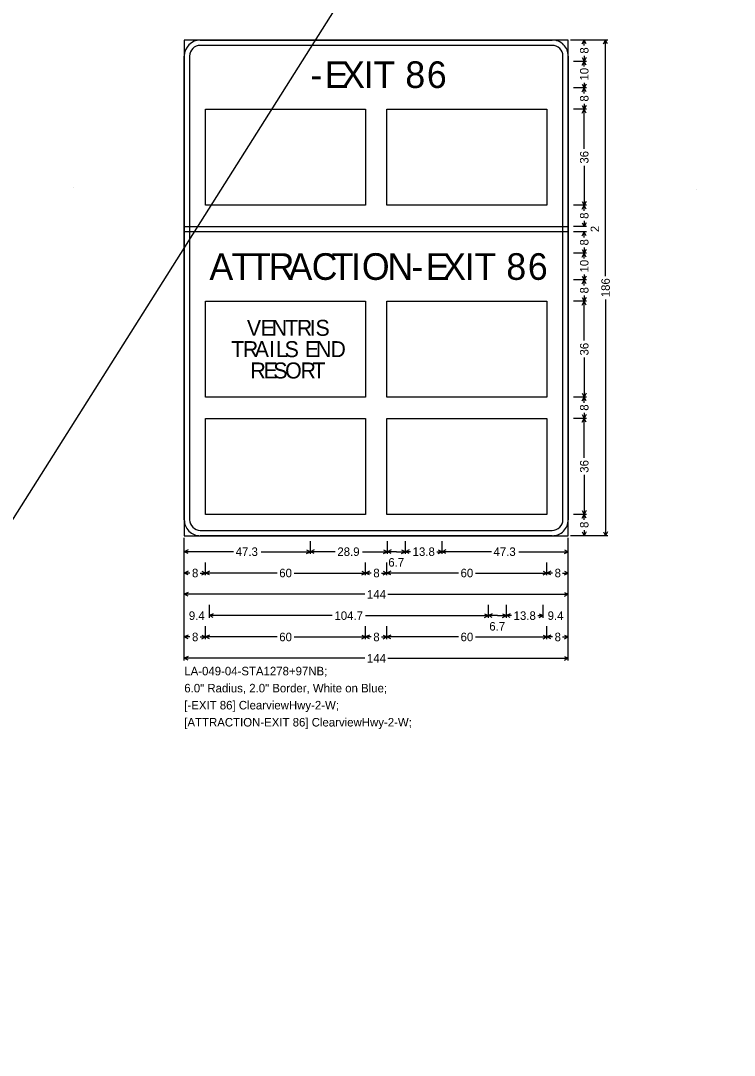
# Model space of a CAD drawing. Extents: x 667331 to 731245, y 738830 to 753817.
# Drawn here: x 723945 to 724347, y 747105 to 747688 of the extents above; entities that cross this region are included whole.
import ezdxf

# ---------------------------------------------------------------- set-up
doc = ezdxf.new("R2010")
doc.units = 0
doc.layers.add('R_SIGN', color=7, linetype='Continuous')

msp = doc.modelspace()

# ---------------------------------------------------------------- linework, layer by layer
at = {"layer": 'R_SIGN'}
for p, q in [((723064.04, 746018.5), (725881.67, 750480.81)), ((724275.36, 747676.62), (724254.36, 747676.62)), ((724263.36, 747676.62), (724256.16, 747676.62)), ((724261.09, 747674.47), (724262.16, 747676.62)), ((724262.16, 747673.48), (724262.16, 747676.62)), ((724263.23, 747674.47), (724262.16, 747676.62)), ((724273.09, 747674.47), (724274.16, 747676.62)), ((724274.16, 747543.61), (724274.16, 747676.62)), ((724275.23, 747674.47), (724274.16, 747676.62)), ((724262.16, 747667.76), (724262.16, 747664.62)), ((724263.36, 747664.62), (724256.16, 747664.62)), ((724261.09, 747666.77), (724262.16, 747664.62)), ((724261.09, 747662.47), (724262.16, 747664.62)), ((724263.23, 747666.77), (724262.16, 747664.62)), ((724262.16, 747661.65), (724262.16, 747664.62)), ((724263.23, 747662.47), (724262.16, 747664.62)), ((724261.09, 747651.77), (724262.16, 747649.62)), ((724262.16, 747652.59), (724262.16, 747649.62)), ((724263.23, 747651.77), (724262.16, 747649.62)), ((724263.36, 747649.62), (724256.16, 747649.62)), ((724261.09, 747647.47), (724262.16, 747649.62)), ((724262.16, 747646.48), (724262.16, 747649.62)), ((724263.23, 747647.47), (724262.16, 747649.62)), ((724261.09, 747639.77), (724262.16, 747637.62)), ((724262.16, 747640.76), (724262.16, 747637.62)), ((724263.23, 747639.77), (724262.16, 747637.62)), ((724049.16, 747583.62), (724049.16, 747637.62)), ((724049.16, 747637.62), (724139.16, 747637.62)), ((724139.16, 747637.62), (724139.16, 747583.62)), ((724151.16, 747583.62), (724151.16, 747637.62)), ((724151.16, 747637.62), (724241.16, 747637.62)), ((724241.16, 747637.62), (724241.16, 747583.62)), ((724263.36, 747637.62), (724256.16, 747637.62)), ((724261.09, 747635.47), (724262.16, 747637.62)), ((724262.16, 747615.4), (724262.16, 747637.62)), ((724263.23, 747635.47), (724262.16, 747637.62)), ((724262.16, 747605.84), (724262.16, 747583.62)), ((723974.66, 747593.82), (723974.66, 747593.82)), ((723974.66, 747593.82), (723974.66, 747593.82)), ((723974.66, 747593.82), (723974.66, 747593.82)), ((723974.66, 747593.82), (723974.66, 747593.82)), ((724325.16, 747592.62), (724325.16, 747592.62)), ((724325.16, 747592.62), (724325.16, 747592.62)), ((724325.16, 747592.62), (724325.16, 747592.62)), ((724325.16, 747592.62), (724325.16, 747592.62)), ((724139.16, 747583.62), (724049.16, 747583.62)), ((724241.16, 747583.62), (724151.16, 747583.62)), ((724263.36, 747583.62), (724256.16, 747583.62)), ((724261.09, 747585.77), (724262.16, 747583.62)), ((724261.09, 747581.47), (724262.16, 747583.62)), ((724263.23, 747585.77), (724262.16, 747583.62)), ((724262.16, 747580.48), (724262.16, 747583.62)), ((724263.23, 747581.47), (724262.16, 747583.62)), ((724262.16, 747574.76), (724262.16, 747571.62)), ((724263.36, 747571.62), (724256.16, 747571.62)), ((724263.36, 747568.62), (724256.16, 747568.62)), ((724261.09, 747573.77), (724262.16, 747571.62)), ((724261.09, 747566.47), (724262.16, 747568.62)), ((724263.23, 747573.77), (724262.16, 747571.62)), ((724262.16, 747565.48), (724262.16, 747568.62)), ((724263.23, 747566.47), (724262.16, 747568.62)), ((724261.09, 747558.77), (724262.16, 747556.62)), ((724262.16, 747559.76), (724262.16, 747556.62)), ((724263.23, 747558.77), (724262.16, 747556.62)), ((724263.36, 747556.62), (724256.16, 747556.62)), ((724261.09, 747554.47), (724262.16, 747556.62)), ((724262.16, 747553.65), (724262.16, 747556.62)), ((724263.23, 747554.47), (724262.16, 747556.62)), ((724263.36, 747541.62), (724256.16, 747541.62)), ((724261.09, 747543.77), (724262.16, 747541.62)), ((724261.09, 747539.47), (724262.16, 747541.62)), ((724262.16, 747544.59), (724262.16, 747541.62)), ((724263.23, 747543.77), (724262.16, 747541.62)), ((724262.16, 747538.48), (724262.16, 747541.62)), ((724263.23, 747539.47), (724262.16, 747541.62)), ((724049.16, 747475.62), (724049.16, 747529.62)), ((724049.16, 747529.62), (724139.16, 747529.62)), ((724139.16, 747529.62), (724139.16, 747475.62)), ((724151.16, 747475.62), (724151.16, 747529.62)), ((724151.16, 747529.62), (724241.16, 747529.62)), ((724241.16, 747529.62), (724241.16, 747475.62)), ((724263.36, 747529.62), (724256.16, 747529.62)), ((724261.09, 747531.77), (724262.16, 747529.62)), ((724261.09, 747527.47), (724262.16, 747529.62)), ((724262.16, 747532.76), (724262.16, 747529.62)), ((724263.23, 747531.77), (724262.16, 747529.62)), ((724262.16, 747507.4), (724262.16, 747529.62)), ((724263.23, 747527.47), (724262.16, 747529.62)), ((724274.16, 747530.63), (724274.16, 747397.62)), ((724262.16, 747497.84), (724262.16, 747475.62)), ((724139.16, 747475.62), (724049.16, 747475.62)), ((724241.16, 747475.62), (724151.16, 747475.62)), ((724263.36, 747475.62), (724256.16, 747475.62)), ((724261.09, 747477.77), (724262.16, 747475.62)), ((724261.09, 747473.47), (724262.16, 747475.62)), ((724263.23, 747477.77), (724262.16, 747475.62)), ((724262.16, 747472.48), (724262.16, 747475.62)), ((724263.23, 747473.47), (724262.16, 747475.62)), ((724049.16, 747409.62), (724049.16, 747463.62)), ((724049.16, 747463.62), (724139.16, 747463.62)), ((724139.16, 747463.62), (724139.16, 747409.62)), ((724151.16, 747409.62), (724151.16, 747463.62)), ((724151.16, 747463.62), (724241.16, 747463.62)), ((724241.16, 747463.62), (724241.16, 747409.62)), ((724263.36, 747463.62), (724256.16, 747463.62)), ((724261.09, 747465.77), (724262.16, 747463.62)), ((724261.09, 747461.47), (724262.16, 747463.62)), ((724262.16, 747466.76), (724262.16, 747463.62)), ((724263.23, 747465.77), (724262.16, 747463.62)), ((724262.16, 747441.4), (724262.16, 747463.62)), ((724263.23, 747461.47), (724262.16, 747463.62)), ((724262.16, 747431.84), (724262.16, 747409.62)), ((724261.09, 747411.77), (724262.16, 747409.62)), ((724263.23, 747411.77), (724262.16, 747409.62)), ((724139.16, 747409.62), (724049.16, 747409.62)), ((724241.16, 747409.62), (724151.16, 747409.62)), ((724263.36, 747409.62), (724256.16, 747409.62)), ((724263.36, 747409.62), (724256.16, 747409.62)), ((724261.09, 747407.47), (724262.16, 747409.62)), ((724262.16, 747406.48), (724262.16, 747409.62)), ((724263.23, 747407.47), (724262.16, 747409.62)), ((724261.09, 747399.77), (724262.16, 747397.62)), ((724262.16, 747400.76), (724262.16, 747397.62)), ((724263.23, 747399.77), (724262.16, 747397.62)), ((724273.09, 747399.77), (724274.16, 747397.62)), ((724275.23, 747399.77), (724274.16, 747397.62)), ((724037.16, 747327.42), (724037.16, 747396.42)), ((724037.16, 747387.42), (724037.16, 747394.62)), ((724108.13, 747387.42), (724108.13, 747394.62)), ((724151.43, 747387.42), (724151.43, 747394.62)), ((724161.52, 747387.42), (724161.52, 747394.62)), ((724182.19, 747387.42), (724182.19, 747394.62)), ((724182.19, 747387.42), (724182.19, 747394.62)), ((724253.16, 747327.42), (724253.16, 747396.42)), ((724253.16, 747387.42), (724253.16, 747394.62)), ((724275.36, 747397.62), (724254.36, 747397.62)), ((724263.36, 747397.62), (724256.16, 747397.62)), ((724039.31, 747389.69), (724037.16, 747388.62)), ((724064.88, 747388.62), (724037.16, 747388.62)), ((724039.31, 747387.55), (724037.16, 747388.62)), ((724080.4, 747388.62), (724108.13, 747388.62)), ((724105.98, 747389.69), (724108.13, 747388.62)), ((724105.98, 747387.55), (724108.13, 747388.62)), ((724110.27, 747389.69), (724108.13, 747388.62)), ((724122.08, 747388.62), (724108.13, 747388.62)), ((724110.27, 747387.55), (724108.13, 747388.62)), ((724137.47, 747388.62), (724151.43, 747388.62)), ((724149.28, 747389.69), (724151.43, 747388.62)), ((724149.28, 747387.55), (724151.43, 747388.62)), ((724153.58, 747389.69), (724151.43, 747388.62)), ((724156.47, 747388.62), (724151.43, 747388.62)), ((724153.58, 747387.55), (724151.43, 747388.62)), ((724156.47, 747388.62), (724161.52, 747388.62)), ((724159.37, 747389.69), (724161.52, 747388.62)), ((724159.37, 747387.55), (724161.52, 747388.62)), ((724163.66, 747389.69), (724161.52, 747388.62)), ((724164.42, 747388.62), (724161.52, 747388.62)), ((724163.66, 747387.55), (724161.52, 747388.62)), ((724179.29, 747388.62), (724182.19, 747388.62)), ((724180.05, 747389.69), (724182.19, 747388.62)), ((724180.05, 747387.55), (724182.19, 747388.62)), ((724184.34, 747389.69), (724182.19, 747388.62)), ((724209.92, 747388.62), (724182.19, 747388.62)), ((724184.34, 747387.55), (724182.19, 747388.62)), ((724225.43, 747388.62), (724253.16, 747388.62)), ((724251.01, 747389.69), (724253.16, 747388.62)), ((724251.01, 747387.55), (724253.16, 747388.62)), ((724037.16, 747375.42), (724037.16, 747382.62)), ((724049.16, 747375.42), (724049.16, 747382.62)), ((724139.16, 747375.42), (724139.16, 747382.62)), ((724151.16, 747375.42), (724151.16, 747382.62)), ((724241.16, 747375.42), (724241.16, 747382.62)), ((724241.16, 747375.42), (724241.16, 747382.62)), ((724253.16, 747375.42), (724253.16, 747382.62)), ((724039.31, 747377.69), (724037.16, 747376.62)), ((724040.3, 747376.62), (724037.16, 747376.62)), ((724039.31, 747375.55), (724037.16, 747376.62)), ((724046.02, 747376.62), (724049.16, 747376.62)), ((724047.01, 747377.69), (724049.16, 747376.62)), ((724047.01, 747375.55), (724049.16, 747376.62)), ((724051.31, 747377.69), (724049.16, 747376.62)), ((724089.39, 747376.62), (724049.16, 747376.62)), ((724051.31, 747375.55), (724049.16, 747376.62)), ((724098.93, 747376.62), (724139.16, 747376.62)), ((724137.01, 747377.69), (724139.16, 747376.62)), ((724137.01, 747375.55), (724139.16, 747376.62)), ((724141.31, 747377.69), (724139.16, 747376.62)), ((724142.3, 747376.62), (724139.16, 747376.62)), ((724141.31, 747375.55), (724139.16, 747376.62)), ((724148.02, 747376.62), (724151.16, 747376.62)), ((724149.01, 747377.69), (724151.16, 747376.62)), ((724149.01, 747375.55), (724151.16, 747376.62)), ((724153.31, 747377.69), (724151.16, 747376.62)), ((724191.39, 747376.62), (724151.16, 747376.62)), ((724153.31, 747375.55), (724151.16, 747376.62)), ((724200.93, 747376.62), (724241.16, 747376.62)), ((724239.01, 747377.69), (724241.16, 747376.62)), ((724239.01, 747375.55), (724241.16, 747376.62)), ((724243.31, 747377.69), (724241.16, 747376.62)), ((724244.3, 747376.62), (724241.16, 747376.62)), ((724243.31, 747375.55), (724241.16, 747376.62)), ((724250.02, 747376.62), (724253.16, 747376.62)), ((724251.01, 747377.69), (724253.16, 747376.62)), ((724251.01, 747375.55), (724253.16, 747376.62)), ((724037.16, 747363.42), (724037.16, 747370.62)), ((724253.16, 747363.42), (724253.16, 747370.62)), ((724039.31, 747365.69), (724037.16, 747364.62)), ((724138.72, 747364.62), (724037.16, 747364.62)), ((724039.31, 747363.55), (724037.16, 747364.62)), ((724151.6, 747364.62), (724253.16, 747364.62)), ((724251.01, 747365.69), (724253.16, 747364.62)), ((724251.01, 747363.55), (724253.16, 747364.62)), ((724037.16, 747351.42), (724037.16, 747358.62)), ((724051.3, 747351.42), (724051.3, 747358.62)), ((724053.45, 747353.69), (724051.3, 747352.62)), ((724206.11, 747353.69), (724208.25, 747352.62)), ((724208.25, 747351.42), (724208.25, 747358.62)), ((724210.4, 747353.69), (724208.25, 747352.62)), ((724216.19, 747353.69), (724218.34, 747352.62)), ((724218.34, 747351.42), (724218.34, 747358.62)), ((724220.48, 747353.69), (724218.34, 747352.62)), ((724236.87, 747353.69), (724239.02, 747352.62)), ((724239.02, 747351.42), (724239.02, 747358.62)), ((724239.02, 747351.42), (724239.02, 747358.62)), ((724253.16, 747351.42), (724253.16, 747358.62)), ((724120.43, 747352.62), (724051.3, 747352.62)), ((724053.45, 747351.55), (724051.3, 747352.62)), ((724139.12, 747352.62), (724208.25, 747352.62)), ((724206.11, 747351.55), (724208.25, 747352.62)), ((724213.3, 747352.62), (724208.25, 747352.62)), ((724210.4, 747351.55), (724208.25, 747352.62)), ((724213.3, 747352.62), (724218.34, 747352.62)), ((724216.19, 747351.55), (724218.34, 747352.62)), ((724221.24, 747352.62), (724218.34, 747352.62)), ((724220.48, 747351.55), (724218.34, 747352.62)), ((724236.11, 747352.62), (724239.02, 747352.62)), ((724236.87, 747351.55), (724239.02, 747352.62)), ((724037.16, 747339.42), (724037.16, 747346.62)), ((724039.31, 747341.69), (724037.16, 747340.62)), ((724047.01, 747341.69), (724049.16, 747340.62)), ((724049.16, 747339.42), (724049.16, 747346.62)), ((724051.31, 747341.69), (724049.16, 747340.62)), ((724137.01, 747341.69), (724139.16, 747340.62)), ((724139.16, 747339.42), (724139.16, 747346.62)), ((724141.31, 747341.69), (724139.16, 747340.62)), ((724149.01, 747341.69), (724151.16, 747340.62)), ((724151.16, 747339.42), (724151.16, 747346.62)), ((724153.31, 747341.69), (724151.16, 747340.62)), ((724239.01, 747341.69), (724241.16, 747340.62)), ((724241.16, 747339.42), (724241.16, 747346.62)), ((724241.16, 747339.42), (724241.16, 747346.62)), ((724243.31, 747341.69), (724241.16, 747340.62)), ((724251.01, 747341.69), (724253.16, 747340.62)), ((724253.16, 747339.42), (724253.16, 747346.62)), ((724040.3, 747340.62), (724037.16, 747340.62)), ((724039.31, 747339.55), (724037.16, 747340.62)), ((724046.02, 747340.62), (724049.16, 747340.62)), ((724047.01, 747339.55), (724049.16, 747340.62)), ((724089.39, 747340.62), (724049.16, 747340.62)), ((724051.31, 747339.55), (724049.16, 747340.62)), ((724098.93, 747340.62), (724139.16, 747340.62)), ((724137.01, 747339.55), (724139.16, 747340.62)), ((724142.3, 747340.62), (724139.16, 747340.62)), ((724141.31, 747339.55), (724139.16, 747340.62)), ((724148.02, 747340.62), (724151.16, 747340.62)), ((724149.01, 747339.55), (724151.16, 747340.62)), ((724191.39, 747340.62), (724151.16, 747340.62)), ((724153.31, 747339.55), (724151.16, 747340.62)), ((724200.93, 747340.62), (724241.16, 747340.62)), ((724239.01, 747339.55), (724241.16, 747340.62)), ((724244.3, 747340.62), (724241.16, 747340.62)), ((724243.31, 747339.55), (724241.16, 747340.62)), ((724250.02, 747340.62), (724253.16, 747340.62)), ((724251.01, 747339.55), (724253.16, 747340.62)), ((724039.31, 747329.69), (724037.16, 747328.62)), ((724251.01, 747329.69), (724253.16, 747328.62)), ((724138.72, 747328.62), (724037.16, 747328.62)), ((724039.31, 747327.55), (724037.16, 747328.62)), ((724151.6, 747328.62), (724253.16, 747328.62)), ((724251.01, 747327.55), (724253.16, 747328.62))]:
    msp.add_line(p, q, dxfattribs=at)
for points in [[(724037.16, 747397.62), (724253.16, 747397.62), (724253.16, 747676.62), (724037.16, 747676.62), (724037.16, 747397.62), (724037.16, 747397.62)], [(724046.16, 747676.62), (724244.16, 747676.62)], [(724244.16, 747673.62), (724046.16, 747673.62)], [(724037.16, 747406.62), (724037.16, 747667.62)], [(724040.16, 747667.62), (724040.16, 747406.62)], [(724250.16, 747406.62), (724250.16, 747667.62)], [(724253.16, 747667.62), (724253.16, 747406.62)], [(724253.16, 747568.62), (724037.16, 747568.62), (724037.16, 747571.62), (724253.16, 747571.62), (724253.16, 747568.62), (724253.16, 747568.62)], [(724046.16, 747400.62), (724244.16, 747400.62)], [(724244.16, 747397.62), (724046.16, 747397.62)]]:
    msp.add_lwpolyline(points, dxfattribs=at)
for centre, radius, start, end in [((724046.16, 747667.62), 9, 90.00021, 179.99985), ((724046.16, 747667.62), 6, 90.00021, 179.99985), ((724244.16, 747667.62), 9, 0, 90.00021), ((724244.16, 747667.62), 6, 0, 90.00021), ((724046.16, 747406.62), 9, 179.99985, 270.00006), ((724046.16, 747406.62), 6, 179.99985, 270.00006), ((724244.16, 747406.62), 9, 270.00006, 0.00027), ((724244.16, 747406.62), 6, 270.00006, 0.00027)]:
    msp.add_arc(centre, radius, start, end, dxfattribs=at)

# ---------------------------------------------------------------- texts
for s, p in [('8', (724264.56, 747668.96)), ('10', (724264.56, 747653.79)), ('8', (724264.56, 747641.96)), ('36', (724264.56, 747607.04)), ('8', (724264.56, 747575.96)), ('2', (724270.56, 747568.46)), ('8', (724264.56, 747560.96)), ('10', (724264.56, 747545.79)), ('186', (724276.56, 747531.83)), ('8', (724264.56, 747533.96)), ('36', (724264.56, 747499.04)), ('8', (724264.56, 747467.96)), ('36', (724264.56, 747433.04)), ('8', (724264.56, 747401.96))]:
    msp.add_text(s, height=4.8, rotation=90.00021, dxfattribs=at).set_placement(p)
for s, height, p in [('E', 15, (724116.18, 747649.62)), ('X', 15, (724125.41, 747649.62)), ('I', 15, (724138.04, 747649.62)), ('T', 15, (724143.55, 747649.62)), ('8', 15, (724161.52, 747649.62)), ('6', 15, (724173.63, 747649.62)), ('-', 15, (724108.13, 747649.62)), ('C', 15, (724108.85, 747541.62)), ('O', 15, (724137.07, 747541.62)), ('8', 15, (724218.34, 747541.62)), ('6', 15, (724230.46, 747541.62)), ('A', 15, (724051.3, 747541.62)), ('T', 15, (724063.76, 747541.62)), ('T', 15, (724073.68, 747541.62)), ('R', 15, (724084.61, 747541.62)), ('A', 15, (724095.79, 747541.62)), ('T', 15, (724120.03, 747541.62)), ('I', 15, (724130.96, 747541.62)), ('N', 15, (724151.47, 747541.62)), ('E', 15, (724173, 747541.62)), ('X', 15, (724182.24, 747541.62)), ('I', 15, (724194.86, 747541.62)), ('T', 15, (724200.37, 747541.62)), ('-', 15, (724164.95, 747541.62)), ('V', 9, (724072.37, 747510.12)), ('E', 9, (724080.1, 747510.12)), ('N', 9, (724086.35, 747510.12)), ('T', 9, (724093.88, 747510.12)), ('R', 9, (724100.44, 747510.12)), ('I', 9, (724107.76, 747510.12)), ('S', 9, (724110.96, 747510.12)), ('T', 9, (724063.5, 747498.12)), ('R', 9, (724070.06, 747498.12)), ('A', 9, (724076.77, 747498.12)), ('I', 9, (724084.85, 747498.12)), ('L', 9, (724088.77, 747498.12)), ('S', 9, (724093.6, 747498.12)), ('E', 9, (724104.99, 747498.12)), ('N', 9, (724111.24, 747498.12)), ('D', 9, (724119.38, 747498.12)), ('R', 9, (724074.35, 747486.12)), ('E', 9, (724081.68, 747486.12)), ('S', 9, (724087.22, 747486.12)), ('O', 9, (724093.88, 747486.12)), ('R', 9, (724102.52, 747486.12)), ('T', 9, (724109.24, 747486.12)), ('47.3', 4.8, (724066.08, 747386.22)), ('28.9', 4.8, (724123.28, 747386.22)), ('13.8', 4.8, (724165.62, 747386.22)), ('47.3', 4.8, (724211.12, 747386.22)), ('6.7', 4.8, (724151.94, 747380.22)), ('8', 4.8, (724041.5, 747374.22)), ('60', 4.8, (724090.59, 747374.22)), ('8', 4.8, (724143.5, 747374.22)), ('60', 4.8, (724192.59, 747374.22)), ('8', 4.8, (724245.5, 747374.22)), ('144', 4.8, (724139.92, 747362.22)), ('9.4', 4.8, (724039.72, 747350.22)), ('104.7', 4.8, (724121.63, 747350.22)), ('13.8', 4.8, (724222.44, 747350.22)), ('9.4', 4.8, (724241.58, 747350.22)), ('6.7', 4.8, (724208.76, 747344.22)), ('8', 4.8, (724041.5, 747338.22)), ('60', 4.8, (724090.59, 747338.22)), ('8', 4.8, (724143.5, 747338.22)), ('60', 4.8, (724192.59, 747338.22)), ('8', 4.8, (724245.5, 747338.22)), ('144', 4.8, (724139.92, 747326.22)), ('LA-049-04-STA1278+97NB; ', 4.8, (724037.16, 747319.02)), ('6.0" Radius, 2.0" Border, White on Blue; ', 4.8, (724037.16, 747309.42)), ('[-EXIT 86] ClearviewHwy-2-W; ', 4.8, (724037.16, 747299.82)), ('[ATTRACTION-EXIT 86] ClearviewHwy-2-W; ', 4.8, (724037.16, 747290.22))]:
    msp.add_text(s, height=height, dxfattribs=at).set_placement(p)

doc.saveas('drawing.dxf')
